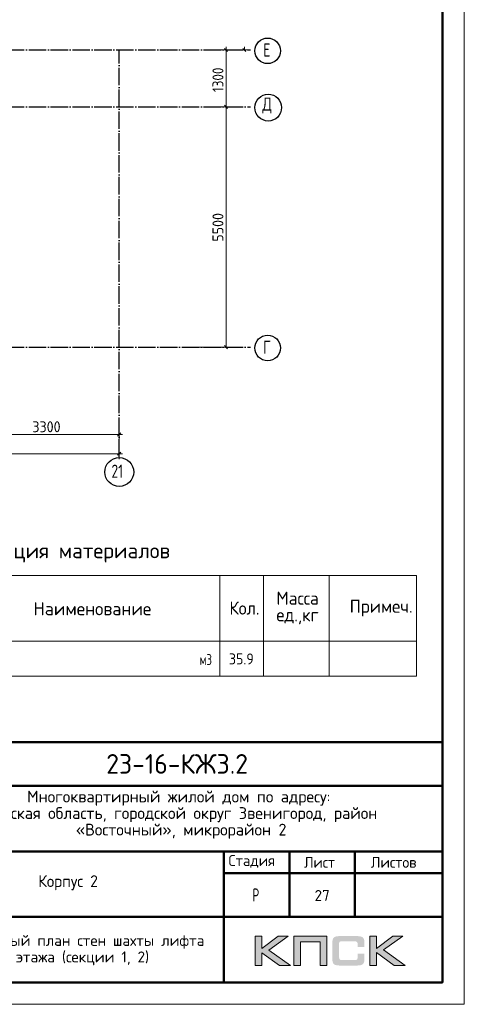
# Model space of a CAD drawing. Header units: millimetres. Extents: x -49773 to 2322955, y -3321 to 58485.
# Tile 366 of 580: x 1377288 to 1387454, y -2676 to 19854. Entities that reach past the tile are written whole.
import ezdxf

# ---------------------------------------------------------------- set-up
doc = ezdxf.new("R2010")
doc.units = ezdxf.units.MM
doc.linetypes.add('______11', pattern=[500, 400, -50, 0, -50])
doc.linetypes.add('______5', pattern=[1100, 800, -100, 100, -100])
for name, color, linetype, lineweight in [('Standard', 7, 'Continuous', 25), ('Размерная линия_ общее', 7, 'Continuous', 13), ('Стена наружная_ Сайдинг', 7, 'Continuous', 35)]:
    doc.layers.add(name, color=color, linetype=linetype, lineweight=lineweight)
doc.layers.add('Осевая линия_ общее', color=7, linetype='______5', lineweight=13, true_color=0xa0a0a0)
doc.styles.add('ISOCPEUR', font='txt')

msp = doc.modelspace()

# ---------------------------------------------------------------- hatches: boundary and pattern name
h = msp.add_hatch(color=256)
h.paths.add_polyline_path([(1383427.1, -1119.4), (1383199.6, -1119.4), (1382827.6, -1399.5), (1382827.6, -1119.4), (1382669.9, -1119.4), (1382669.9, -1791.5), (1382827.6, -1791.5), (1382827.6, -1496.3), (1383230, -1791.5), (1383481.7, -1791.5), (1382981.1, -1436.1)])
h.paths.add_polyline_path([(1383709.9, -1246), (1384155.2, -1246), (1384155.2, -1791.5), (1384311.5, -1791.5), (1384311.5, -1119.4), (1384144.8, -1119.4), (1383553.6, -1119.4), (1383553.6, -1278.5), (1383553.6, -1791.5), (1383709.9, -1791.5)])
h.paths.add_polyline_path([(1385449.6, -1116), (1385292, -1116), (1385292, -1788.8), (1385449.6, -1788.8), (1385449.6, -1492.8), (1385852.1, -1788.8), (1386103.8, -1788.8), (1385603.2, -1432.7), (1386049.2, -1116), (1385822.4, -1116), (1385449.6, -1396)])
msp.add_hatch(color=256).paths.add_polyline_path([(1385160.6, -1190.7), (1385158.5, -1183), (1385155.8, -1176.8), (1385152.3, -1170.6), (1385148.9, -1164.4), (1385145.4, -1159.5), (1385141.3, -1154.7), (1385137.1, -1149.9), (1385133, -1145.7), (1385127.4, -1142.3), (1385121.9, -1138.1), (1385115.7, -1134.6), (1385108.8, -1131.9), (1385101.8, -1129.1), (1385094.2, -1126.3), (1385086.6, -1124.3), (1385068.6, -1120.8), (1385049.3, -1118.1), (1385027.9, -1116.7), (1385004.3, -1116), (1384603.3, -1116), (1384579.8, -1116.7), (1384559, -1118.1), (1384539, -1120.8), (1384521.7, -1124.3), (1384513.4, -1127), (1384505.8, -1129.1), (1384498.9, -1131.9), (1384492.7, -1135.3), (1384486.4, -1138.1), (1384480.2, -1142.3), (1384475.4, -1145.7), (1384470.5, -1149.9), (1384466.4, -1154.7), (1384462.9, -1159.5), (1384458.8, -1164.4), (1384455.3, -1170.6), (1384452.5, -1176.8), (1384449.8, -1183.7), (1384447, -1190.7), (1384444.9, -1198.3), (1384441.5, -1214.9), (1384438.7, -1232.8), (1384436.6, -1252.9), (1384436.6, -1275), (1384436.6, -1629), (1384436.6, -1651.2), (1384438.7, -1671.2), (1384441.5, -1689.9), (1384444.9, -1706.5), (1384447, -1714.1), (1384449.8, -1721), (1384452.5, -1727.9), (1384455.3, -1734.2), (1384458.8, -1739.7), (1384462.9, -1745.2), (1384466.4, -1750.1), (1384470.5, -1754.9), (1384475.4, -1759), (1384480.9, -1762.5), (1384486.4, -1766), (1384492.7, -1769.4), (1384498.9, -1772.9), (1384506.5, -1775), (1384513.4, -1777.7), (1384521.7, -1779.8), (1384539, -1783.9), (1384559, -1786), (1384580.5, -1788.1), (1384603.3, -1788.8), (1385004.3, -1788.8), (1385027.9, -1788.1), (1385049.3, -1786.7), (1385068.6, -1783.9), (1385085.9, -1780.5), (1385094.2, -1777.7), (1385101.8, -1775.6), (1385108.8, -1772.9), (1385115.7, -1769.4), (1385121.9, -1766.7), (1385127.4, -1762.5), (1385133, -1759), (1385137.1, -1754.9), (1385141.3, -1750.7), (1385145.4, -1745.2), (1385148.9, -1740.4), (1385152.3, -1734.2), (1385155.8, -1727.9), (1385158.5, -1721.7), (1385160.6, -1714.1), (1385163.4, -1706.5), (1385166.8, -1689.9), (1385169.6, -1671.9), (1385171, -1651.2), (1385171.7, -1629), (1385171.7, -1517.7), (1385014.7, -1517.7), (1385014.7, -1608.3), (1385014.7, -1614.5), (1385014, -1620.8), (1385012.6, -1626.3), (1385011.3, -1631.8), (1385009.2, -1636.7), (1385007.1, -1640.8), (1385004.3, -1645), (1385000.9, -1648.4), (1384997.4, -1651.9), (1384993.3, -1654.6), (1384988.4, -1656.7), (1384983.6, -1658.8), (1384978.8, -1660.2), (1384972.5, -1660.9), (1384966.3, -1661.5), (1384960.1, -1662.2), (1384636.5, -1662.2), (1384630.9, -1661.5), (1384626.1, -1660.9), (1384622, -1658.8), (1384617.8, -1656.7), (1384613.7, -1653.9), (1384610.2, -1651.2), (1384606.7, -1647.7), (1384604, -1643.6), (1384601.2, -1639.4), (1384599.1, -1635.3), (1384597.1, -1630.4), (1384595.7, -1625.6), (1384593.6, -1615.9), (1384592.9, -1606.2), (1384592.9, -1283.3), (1384592.9, -1277.8), (1384593.6, -1272.2), (1384595, -1267.4), (1384596.4, -1262.6), (1384597.8, -1258.4), (1384599.8, -1255), (1384602.6, -1251.5), (1384605.4, -1248), (1384608.8, -1245.3), (1384612.3, -1242.5), (1384616.4, -1240.4), (1384620.6, -1239.1), (1384625.4, -1237.7), (1384630.3, -1237), (1384635.8, -1236.3), (1384641.3, -1236.3), (1384960.1, -1236.3), (1384966.3, -1236.3), (1384972.5, -1237), (1384978.1, -1238.4), (1384982.9, -1239.8), (1384987.7, -1241.8), (1384992.6, -1243.9), (1384996.7, -1247.4), (1385000.2, -1250.1), (1385003.6, -1254.3), (1385006.4, -1258.4), (1385009.2, -1262.6), (1385011.3, -1267.4), (1385012.6, -1272.2), (1385014, -1277.8), (1385014.7, -1284), (1385014.7, -1290.2), (1385014.7, -1364.2), (1385171.7, -1364.2), (1385171.7, -1275), (1385171, -1252.9), (1385169.6, -1232.8), (1385166.8, -1214.9), (1385162.7, -1198.3)])

# ---------------------------------------------------------------- linework, layer by layer
at = {"lineweight": 0}
for points in [[(1382669.9, -1791.5), (1382669.9, -1119.4), (1382827.6, -1119.4), (1382827.6, -1399.5), (1383199.6, -1119.4), (1383427.1, -1119.4), (1382981.1, -1436.1), (1383481.7, -1791.5), (1383230, -1791.5), (1382827.6, -1496.3), (1382827.6, -1791.5), (1382669.9, -1791.5)], [(1383709.9, -1791.5), (1383709.9, -1246), (1384155.2, -1246), (1384155.2, -1791.5), (1384311.5, -1791.5), (1384311.5, -1119.4), (1384144.8, -1119.4), (1383553.6, -1119.4), (1383553.6, -1278.5), (1383553.6, -1791.5), (1383709.9, -1791.5)], [(1385292, -1788.8), (1385292, -1116), (1385449.6, -1116), (1385449.6, -1396), (1385822.4, -1116), (1386049.2, -1116), (1385603.2, -1432.7), (1386103.8, -1788.8), (1385852.1, -1788.8), (1385449.6, -1492.8), (1385449.6, -1788.8), (1385292, -1788.8)]]:
    msp.add_lwpolyline(points, close=True, dxfattribs=at)
at = {"layer": 'Standard', "color": 7, "linetype": 'Continuous', "lineweight": 13, "transparency": 33554687}
for p, q in [((1386954.2, 13942.4), (1386954.2, 12442.4)), ((1386954.2, 12442.4), (1386954.2, 12442.4)), ((1386954.2, 12442.4), (1386954.2, 11642.4)), ((1367864.6, 7135.2), (1386364.6, 7135.2)), ((1381864.6, 7135.2), (1381864.6, 5635.2)), ((1382864.6, 7135.2), (1382864.6, 5635.2)), ((1384364.6, 7135.2), (1384364.6, 5635.2)), ((1386364.6, 7135.2), (1386364.6, 5635.2)), ((1386364.6, 5635.2), (1367864.6, 5635.2)), ((1381864.6, 5635.2), (1381864.6, 4835.2)), ((1382864.6, 5635.2), (1382864.6, 4835.2)), ((1384364.6, 5635.2), (1384364.6, 4835.2)), ((1386364.6, 5635.2), (1386364.6, 4835.2)), ((1367864.6, 4835.2), (1386364.6, 4835.2))]:
    msp.add_line(p, q, dxfattribs=at)
msp.add_lwpolyline([(1328054.2, -2676.4), (1387454.2, -2676.4), (1387454.2, 39323.6), (1328054.2, 39323.6), (1328054.2, -2676.4)], close=True, dxfattribs=at)
at = {"layer": 'Standard', "color": 7, "linetype": 'Continuous', "lineweight": 50, "transparency": 33554687}
msp.add_lwpolyline([(1330054.2, 38823.6), (1386954.2, 38823.6), (1386954.2, -2176.4), (1330054.2, -2176.4), (1330054.2, 38823.6)], close=True, dxfattribs=at)
at = {"layer": 'Осевая линия_ общее', "color": 253, "linetype": '______11', "lineweight": -3, "true_color": 0xa0a0a0, "transparency": 33554687}
for p, q in [((1335484.9, 19161.1), (1382564.9, 19161.1)), ((1379564.9, 9853.3), (1379564.9, 19161.1)), ((1335484.9, 17861.1), (1382564.9, 17861.1)), ((1335484.9, 12361.1), (1382564.9, 12361.1)), ((1379564.9, 9853.3), (1379564.9, 9853.3))]:
    msp.add_line(p, q, dxfattribs=at)
at = {"layer": 'Осевая линия_ общее', "color": 7, "linetype": 'Continuous', "lineweight": 25, "transparency": 33554687}
for centre, radius in [((1382957.3, 19141.6), 292.4), ((1382970.7, 17841.6), 305.8), ((1382957.3, 12341.6), 292.4), ((1379565.3, 9503.6), 330.4)]:
    msp.add_circle(centre, radius, dxfattribs=at)
at = {"layer": 'Размерная линия_ общее', "color": 7, "linetype": 'Continuous', "lineweight": 13, "transparency": 33554687}
for p, q in [((1382005.9, 19161.1), (1381494.9, 19161.1)), ((1382005.9, 19161.1), (1381880.9, 19161.1)), ((1382043.4, 19123.6), (1381968.4, 19198.6)), ((1382005.9, 19161.1), (1382005.9, 19236.1)), ((1382005.9, 19161.1), (1382130.8, 19161.1)), ((1382005.9, 17861.1), (1382005.9, 19161.1)), ((1382425, 19161.1), (1382074.9, 19161.1)), ((1382425, 19161.1), (1382300, 19161.1)), ((1382462.5, 19123.6), (1382387.5, 19198.6)), ((1382425, 19161.1), (1382425, 19236.1)), ((1382425, 19161.1), (1382550, 19161.1)), ((1382005.9, 17861.1), (1381880.9, 17861.1)), ((1382043.4, 17823.6), (1381968.4, 17898.6)), ((1382005.9, 17861.1), (1382130.8, 17861.1)), ((1382005.9, 12361.1), (1382005.9, 17861.1)), ((1382043.4, 12323.6), (1381968.4, 12398.6)), ((1382005.9, 12361.1), (1381880.9, 12361.1)), ((1382005.9, 12361.1), (1382130.8, 12361.1)), ((1379527.4, 10326.2), (1379602.4, 10401.2)), ((1379564.9, 10363.7), (1379564.9, 10546)), ((1379564.9, 10363.7), (1379564.9, 10488.7)), ((1376264.9, 10363.7), (1379564.9, 10363.7)), ((1379564.9, 10363.7), (1379564.9, 10238.7)), ((1379564.9, 10363.7), (1379639.9, 10363.7)), ((1337484.9, 9923.6), (1379564.9, 9923.6)), ((1379527.4, 9886.1), (1379602.4, 9961.1)), ((1379564.9, 9923.6), (1379564.9, 10048.6)), ((1379564.9, 9923.6), (1379564.9, 9798.6)), ((1379564.9, 9923.6), (1379564.9, 9823.3)), ((1379564.9, 9923.6), (1379639.9, 9923.6))]:
    msp.add_line(p, q, dxfattribs=at)
for points in [[(1382005.9, 17861.1), (1381983.3, 17861.1), (1381983.3, 17861.1), (1381494.9, 17861.1)], [(1382005.9, 12361.1), (1381983.3, 12361.1), (1381983.3, 12361.1), (1381983.3, 12361.1), (1381983.3, 12361.1), (1381394.9, 12361.1)]]:
    msp.add_lwpolyline(points, dxfattribs=at)
at = {"layer": 'Стена наружная_ Сайдинг', "color": 7, "linetype": 'Continuous', "lineweight": 50, "transparency": 33554687}
for p, q in [((1368454.1, 3323.6), (1386954.2, 3323.6)), ((1386954.2, 3323.6), (1386954.2, -2176.4)), ((1374954.1, 2323.6), (1386954.2, 2323.6)), ((1374954.1, 823.6), (1386954.2, 823.6)), ((1381954.1, 323.6), (1386954.2, 323.6)), ((1374954.1, -676.4), (1386954.2, -676.4)), ((1368454.1, -2176.4), (1386954.2, -2176.4))]:
    msp.add_line(p, q, dxfattribs=at)
for points in [[(1381954.1, -2176.4), (1381954.1, -676.4), (1381954.1, 823.6)], [(1383454.1, -676.4), (1383454.1, 73.6), (1383454.1, 823.6)], [(1384954.1, 823.6), (1384954.1, 73.6), (1384954.1, -676.4)]]:
    msp.add_lwpolyline(points, dxfattribs=at)

# ---------------------------------------------------------------- texts
at = {"layer": 'Standard', "color": 7, "linetype": 'Continuous', "lineweight": 35, "transparency": 33554687, "insert": (1374734.6, 7435.2), "char_height": 350, "width": 6119.284, "attachment_point": 7, "style": 'ISOCPEUR'}
msp.add_mtext('\\W0.99;Спецификация материалов', dxfattribs=at)
at = {"layer": 'Standard', "color": 7, "linetype": 'Continuous', "lineweight": 25, "transparency": 33554687, "attachment_point": 7, "style": 'ISOCPEUR'}
for s, insert, char_height, width in [('\\W0.95;Масса', (1383158.3, 6466.6), 300, 1252.119), ('\\W0.93;Кол.', (1382083.4, 6239.7), 300, 888.238), ('\\W0.98;Наименование', (1377601.2, 6225.2), 300, 2784.788), ('\\W0.96;Примеч.', (1384833.6, 6200.8), 300, 1552.778), ('\\W0.94;ед.,кг', (1383158.3, 6016.6), 300, 1175.807), ('\\W0.71;м3', (1381403, 5087.8), 250, 387.998), ('\\W0.92;35.9', (1382073.4, 5102), 250, 714.781), ('\\W0.99;Многоквартирный жилой дом по адресу: ', (1377457.6, 1868.6), 270, 7123.096), ('\\W0.99;Московская область, городской округ Звенигород, район ', (1375979.4, 1490.6), 270, 10078.117), ('\\W0.99;«Восточный», микрорайон 2', (1378571.4, 1112.6), 270, 4896.223), ('\\W0.96;Стадия', (1382064.2, 448.4), 250, 1243.911), ('\\W0.94;Лист', (1383791.8, 448.4), 250, 866.912), ('\\W0.96;Листов', (1385317.8, 448.4), 250, 1218.997), ('\\W0.96;Корпус 2', (1377711.6, -66.4), 270, 1614.451), ('\\W0.62;Р', (1382611.8, -326.4), 300, 276.791)]:
    msp.add_mtext(s, dxfattribs=dict(at, insert=insert, char_height=char_height, width=width))
at = {"layer": 'Standard', "color": 7, "linetype": 'Continuous', "lineweight": 50, "transparency": 33554687, "insert": (1379266.6, 2598.6), "char_height": 450, "width": 3586.382, "attachment_point": 7, "style": 'ISOCPEUR'}
msp.add_mtext('\\W0.95;23-16-КЖ3.2', dxfattribs=at)
at = {"layer": 'Standard', "color": 7, "linetype": 'Continuous', "lineweight": 13, "transparency": 33554687, "insert": (1384204.2, -186.4), "char_height": 250, "width": 459.375, "attachment_point": 5, "style": 'ISOCPEUR'}
msp.add_mtext('\\A1;{\\fISOCPEUR|i0|b0;\\H250.000000;\\W1.000000;\\C7;27}\\P', dxfattribs=at)
at = {"layer": 'Standard', "color": 7, "linetype": 'Continuous', "lineweight": 25, "transparency": 33554687, "insert": (1378497.4, -1090), "char_height": 250, "width": 6166.875, "attachment_point": 2, "line_spacing_factor": 0.903614}
msp.add_mtext('\\A1;{\\fISOCPEUR|i0|b0;\\H250.000000;\\W1.000000;\\C7;Опалубочный план стен шахты лифта}\\P{\\fISOCPEUR|i0|b0;\\H250.000000;\\W1.000000;\\C7;12 этажа (секции 1, 2)}\\P', dxfattribs=at)
at = {"layer": 'Осевая линия_ общее', "color": 7, "linetype": 'Continuous', "lineweight": 25, "transparency": 33554687, "char_height": 300, "attachment_point": 7, "style": 'ISOCPEUR'}
for s, insert, width in [('\\W0.78;Е', (1382852.3, 19011.1), 326.397), ('\\W0.82;Д', (1382835.7, 17711.1), 392.64), ('\\W0.78;Г', (1382852.3, 12211.1), 326.397), ('\\W0.75;21', (1379385.3, 9373.1), 472.281)]:
    msp.add_mtext(s, dxfattribs=dict(at, insert=insert, width=width))
at = {"layer": 'Размерная линия_ общее', "color": 7, "linetype": 'Continuous', "lineweight": 25, "transparency": 33554687, "char_height": 250, "attachment_point": 7, "rotation": 90, "style": 'ISOCPEUR'}
for s, insert, width in [('\\W0.87;1300', (1381945.8, 18198.6), 757.849), ('\\W0.93;5500', (1381945.8, 14773.6), 816.026)]:
    msp.add_mtext(s, dxfattribs=dict(at, insert=insert, width=width))
at = {"layer": 'Размерная линия_ общее', "color": 7, "linetype": 'Continuous', "lineweight": 25, "transparency": 33554687, "insert": (1377577.4, 10413.7), "char_height": 250, "width": 816.012, "attachment_point": 7, "style": 'ISOCPEUR'}
msp.add_mtext('\\W0.93;3300', dxfattribs=at)

doc.saveas('drawing.dxf')
